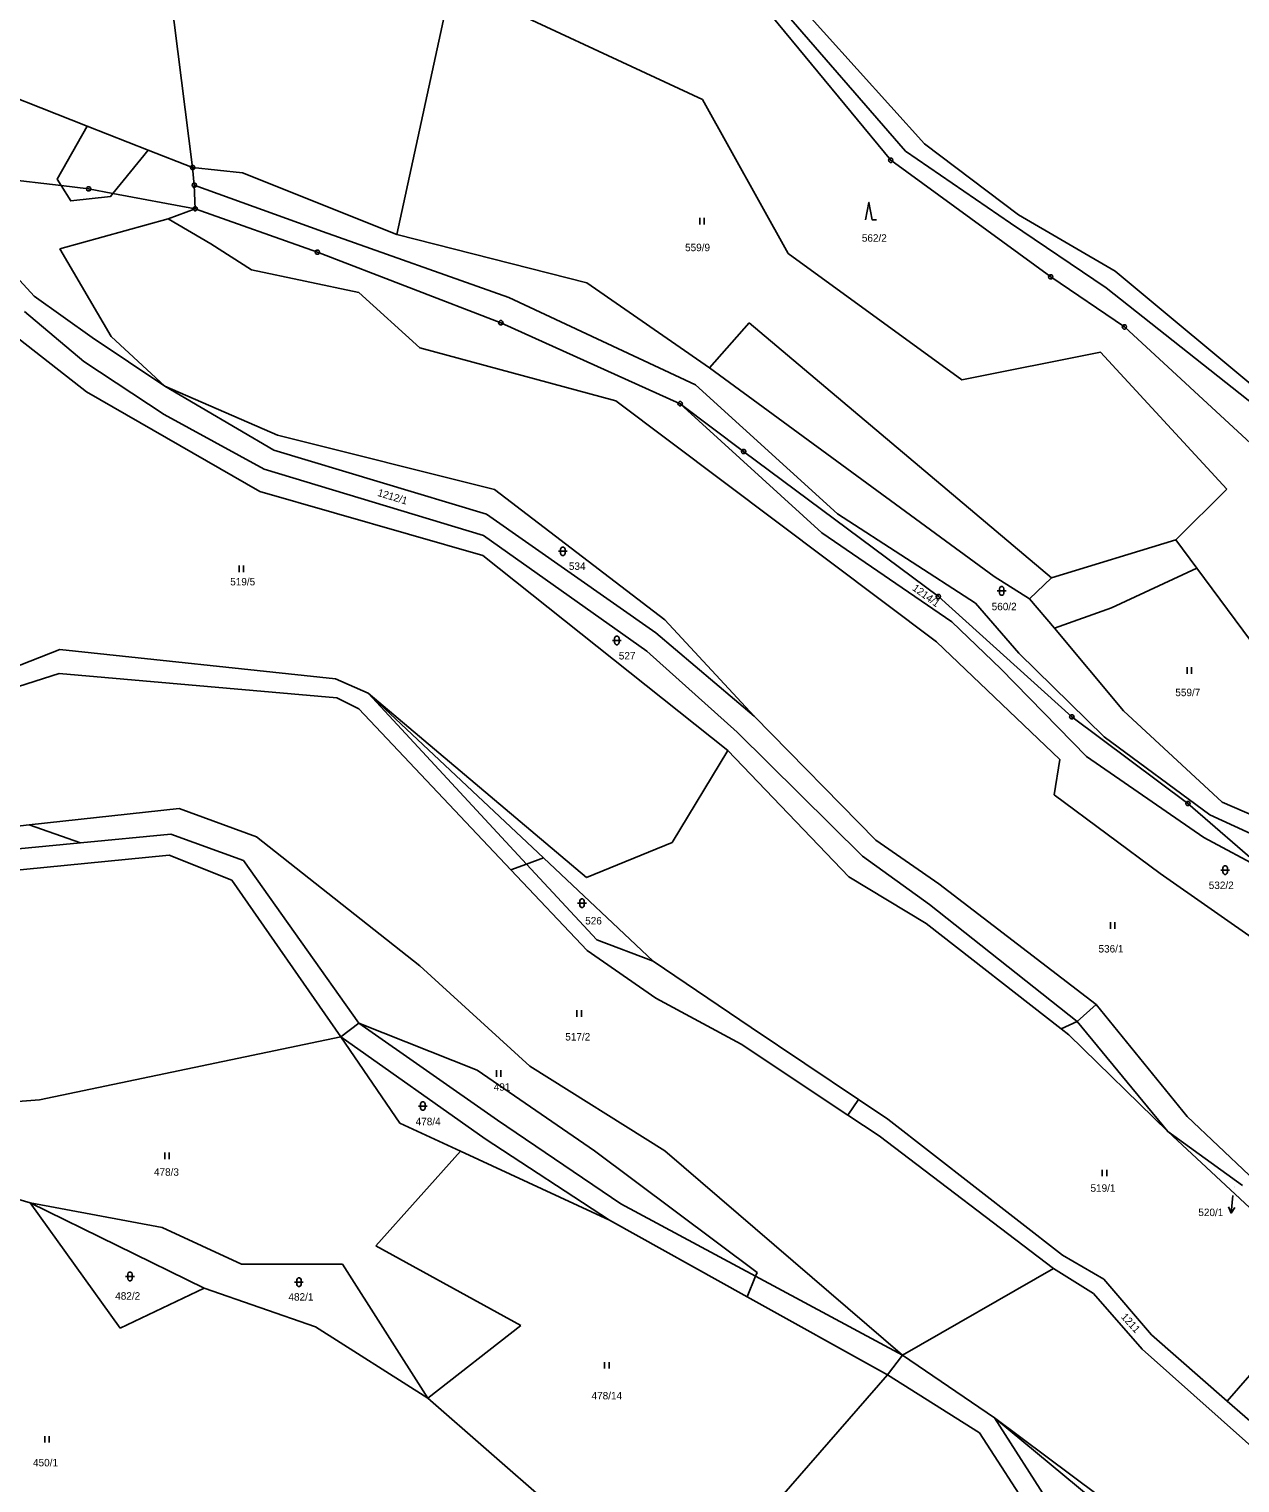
# Model space of a CAD drawing. Extents: x -694465 to -690527, y -983694 to -978978.
# Drawn here: x -692282.7 to -692006.8, y -980652.4 to -980321 of the extents above; entities that cross this region are included whole.
import ezdxf

# ---------------------------------------------------------------- set-up
doc = ezdxf.new("R2010")
doc.units = 0
for name, color, linetype in [('Vrstva 1', 7, 'Continuous'), ('Vrstva 16', 7, 'Continuous'), ('Vrstva 18', 7, 'Continuous'), ('Vrstva 24', 7, 'Continuous'), ('Vrstva 25', 7, 'Continuous'), ('Vrstva 29', 7, 'Continuous')]:
    doc.layers.add(name, color=color, linetype=linetype)

msp = doc.modelspace()

# ---------------------------------------------------------------- linework, layer by layer
at = {"layer": 'Vrstva 1'}
for points in [[(-692255.61, -980272.6), (-692245.44, -980352.57)], [(-692198.9, -980367.8), (-692186.48, -980310.42)], [(-692186.48, -980310.42), (-692129.25, -980337.09)], [(-692078.66, -980347.21), (-692109.38, -980313.07)], [(-692111.69, -980315.9), (-692083.02, -980348.87)], [(-692113.46, -980318.07), (-692086.38, -980350.92)], [(-692297.6, -980332.03), (-692269.458, -980343.112)], [(-692129.25, -980337.09), (-692109.76, -980372.17)], [(-692275.418, -980356.701), (-692276.329, -980355.258), (-692269.458, -980343.112)], [(-692269.458, -980343.112), (-692255.57, -980348.581)], [(-692057.28, -980363.37), (-692078.66, -980347.21)], [(-692255.57, -980348.581), (-692263.601, -980358.471)], [(-692255.57, -980348.581), (-692245.44, -980352.57)], [(-692083.02, -980348.87), (-692059.09, -980365.25)], [(-692275.418, -980356.701), (-692301.762, -980353.596)], [(-692245.44, -980352.57), (-692245.06, -980356.58)], [(-692234.11, -980353.8), (-692245.44, -980352.57)], [(-692198.9, -980367.8), (-692234.11, -980353.8)], [(-692086.38, -980350.92), (-692049.94, -980377.47)], [(-692269.15, -980357.44), (-692275.418, -980356.701)], [(-692263.601, -980358.471), (-692264.15, -980359.147), (-692273.22, -980360.184), (-692275.418, -980356.701)], [(-692245.06, -980356.58), (-692244.87, -980361.95)], [(-692215.86, -980367.17), (-692245.06, -980356.58)], [(-692263.601, -980358.471), (-692269.15, -980357.44)], [(-692244.87, -980361.95), (-692263.601, -980358.471)], [(-692244.87, -980361.95), (-692251.01, -980364.28)], [(-692244.87, -980361.95), (-692217.01, -980371.86)], [(-692035.26, -980376.2), (-692057.28, -980363.37)], [(-692281.53, -980381.9), (-692297.44, -980364.66)], [(-692275.67, -980371.08), (-692251.01, -980364.28)], [(-692251.01, -980364.28), (-692241.3, -980369.94)], [(-692173.4, -980382.22), (-692215.86, -980367.17)], [(-692059.09, -980365.25), (-692037.27, -980379.99)], [(-692241.3, -980369.94), (-692232, -980375.92)], [(-692155.63, -980378.87), (-692198.9, -980367.8)], [(-692263.98, -980391.1), (-692275.67, -980371.08)], [(-692217.01, -980371.86), (-692175.22, -980387.94)], [(-692109.76, -980372.17), (-692070.19, -980400.99)], [(-692232, -980375.92), (-692207.55, -980381.04)], [(-691999.78, -980405.72), (-692035.26, -980376.2)], [(-692299.74, -980380.12), (-692269.65, -980403.69)], [(-692127.68, -980398.23), (-692155.63, -980378.87)], [(-692049.94, -980377.47), (-692033.14, -980388.9)], [(-692037.27, -980379.99), (-692001.68, -980408.16)], [(-692268.31, -980391.32), (-692281.53, -980381.9)], [(-692207.55, -980381.04), (-692193.68, -980393.67)], [(-692130.89, -980402.07), (-692173.4, -980382.22)], [(-692283.77, -980385.37), (-692270.2, -980396.8)], [(-692175.22, -980387.94), (-692134.36, -980406.39)], [(-692127.68, -980398.23), (-692118.62, -980387.96)], [(-692118.62, -980387.96), (-692049.74, -980446.09)], [(-692033.14, -980388.9), (-691960.68, -980455.82)], [(-692251.77, -980402.42), (-692268.31, -980391.32)], [(-692251.77, -980402.42), (-692263.98, -980391.1)], [(-692193.68, -980393.67), (-692148.99, -980405.74)], [(-692270.2, -980396.8), (-692251.92, -980408.89)], [(-692070.19, -980400.99), (-692038.58, -980394.68)], [(-692038.58, -980394.68), (-692009.79, -980425.89)], [(-692062.86, -980445.78), (-692127.68, -980398.23)], [(-692269.65, -980403.69), (-692230.17, -980426.43)], [(-692226.1, -980413.56), (-692251.77, -980402.42)], [(-692226.98, -980416.98), (-692251.77, -980402.42)], [(-692098.54, -980431.53), (-692130.89, -980402.07)], [(-692148.99, -980405.74), (-692075.95, -980460.68)], [(-692134.36, -980406.39), (-692102.09, -980435.85)], [(-692119.91, -980417.3), (-692134.36, -980406.39)], [(-692251.92, -980408.89), (-692229.17, -980421.33)], [(-692176.69, -980425.98), (-692226.1, -980413.56)], [(-692178.51, -980431.61), (-692226.98, -980416.98)], [(-692075.54, -980450.36), (-692119.91, -980417.3)], [(-692229.17, -980421.33), (-692179.18, -980436.4)], [(-692230.17, -980426.43), (-692179.29, -980441.03)], [(-692137.86, -980455.66), (-692176.69, -980425.98)], [(-692009.79, -980425.89), (-692021.44, -980437.46)], [(-692139.93, -980458.65), (-692178.51, -980431.61)], [(-692067.09, -980451.85), (-692098.54, -980431.53)], [(-692179.18, -980436.4), (-692141.95, -980462.76)], [(-692102.09, -980435.85), (-692072.48, -980456.12)], [(-692049.74, -980446.09), (-692021.44, -980437.46)], [(-692021.44, -980437.46), (-692016.662, -980443.902)], [(-692179.29, -980441.03), (-692123.53, -980485.42)], [(-692054.74, -980450.85), (-692062.86, -980445.78)], [(-692049.74, -980446.09), (-692054.74, -980450.85)], [(-692016.662, -980443.902), (-692036.061, -980452.914), (-692049.101, -980457.574)], [(-692016.662, -980443.902), (-691981.74, -980490.99)], [(-692045.13, -980477.75), (-692075.54, -980450.36)], [(-692057.2, -980463.27), (-692067.09, -980451.85)], [(-692049.101, -980457.574), (-692054.74, -980450.85)], [(-692117.5, -980477.64), (-692137.86, -980455.66)], [(-692072.48, -980456.12), (-692061.29, -980466.85)], [(-692117.5, -980477.64), (-692139.93, -980458.65)], [(-692033.34, -980476.37), (-692049.101, -980457.574)], [(-692275.7, -980462.41), (-692298.185, -980471.192)], [(-692212.87, -980469.13), (-692275.7, -980462.41)], [(-692141.95, -980462.76), (-692121.35, -980481.23)], [(-692075.95, -980460.68), (-692047.85, -980487.48)], [(-692037.73, -980482.35), (-692057.2, -980463.27)], [(-692301.8, -980476.13), (-692275.83, -980467.85)], [(-692275.83, -980467.85), (-692212.57, -980473.46)], [(-692205.42, -980472.34), (-692212.87, -980469.13)], [(-692061.29, -980466.85), (-692041.76, -980486.82)], [(-692155.68, -980514.35), (-692205.42, -980472.34)], [(-692165.528, -980509.89), (-692205.42, -980472.34)], [(-692205.42, -980472.34), (-692169.355, -980511.301)], [(-692212.57, -980473.46), (-692207.59, -980475.97)], [(-692207.59, -980475.97), (-692172.912, -980512.613)], [(-692010.87, -980497.2), (-692033.34, -980476.37)], [(-692089.76, -980505.87), (-692117.5, -980477.64)], [(-692018.69, -980497.5), (-692045.13, -980477.75)], [(-692121.35, -980481.23), (-692092.81, -980509.48)], [(-692013.66, -980500.1), (-692037.73, -980482.35)], [(-692123.53, -980485.42), (-692136.2, -980506.4)], [(-692123.53, -980485.42), (-692095.96, -980514.2)], [(-692047.85, -980487.48), (-692049.17, -980495.52)], [(-692041.76, -980486.82), (-692015.06, -980505.27)], [(-692049.17, -980495.52), (-692025.02, -980513.44)], [(-692248.49, -980498.65), (-692282.676, -980502.394)], [(-692230.91, -980505.12), (-692248.49, -980498.65)], [(-692001.19, -980512.68), (-692018.69, -980497.5)], [(-691982.59, -980509.45), (-692010.87, -980497.2)], [(-692282.676, -980502.394), (-692292.04, -980503.42)], [(-692282.676, -980502.394), (-692271.019, -980506.477)], [(-691991.18, -980510.45), (-692013.66, -980500.1)], [(-692250.43, -980504.5), (-692271.019, -980506.477)], [(-692233.88, -980510.47), (-692250.43, -980504.5)], [(-692193.71, -980534.52), (-692230.91, -980505.12)], [(-692136.2, -980506.4), (-692155.68, -980514.35)], [(-692075.43, -980515.8), (-692089.76, -980505.87)], [(-692015.06, -980505.27), (-692001.19, -980512.68)], [(-692325.77, -980516.67), (-692250.82, -980509.29)], [(-692271.019, -980506.477), (-692325.62, -980511.72)], [(-692250.82, -980509.29), (-692236.51, -980515.02)], [(-692092.81, -980509.48), (-692077.55, -980520.55)], [(-692207.55, -980547.55), (-692233.88, -980510.47)], [(-692169.355, -980511.301), (-692172.912, -980512.613)], [(-692172.912, -980512.613), (-692155.52, -980530.99)], [(-692165.528, -980509.89), (-692169.355, -980511.301)], [(-692169.355, -980511.301), (-692153.38, -980528.56)], [(-692140.53, -980533.42), (-692165.528, -980509.89)], [(-692236.51, -980515.02), (-692211.7, -980550.66)], [(-692095.96, -980514.2), (-692078.29, -980524.85)], [(-692039.59, -980543.33), (-692075.43, -980515.8)], [(-692025.02, -980513.44), (-692001.777, -980529.752)], [(-692077.55, -980520.55), (-692043.93, -980547.23)], [(-692078.29, -980524.85), (-692047.582, -980548.868)], [(-692153.38, -980528.56), (-692140.53, -980533.42)], [(-692155.52, -980530.99), (-692139.93, -980541.91)], [(-692168.64, -980557.4), (-692193.71, -980534.52)], [(-692118.16, -980548.57), (-692140.53, -980533.42)], [(-692139.93, -980541.91), (-692120.49, -980552.35)], [(-692043.93, -980547.23), (-692039.59, -980543.33)], [(-692018.83, -980568.84), (-692039.59, -980543.33)], [(-692211.7, -980550.66), (-692207.55, -980547.55)], [(-692175.98, -980569.71), (-692207.55, -980547.55)], [(-692207.55, -980547.55), (-692180.6, -980558.257), (-692153.909, -980576.667), (-692116.853, -980604.411), (-692117.193, -980605.245)], [(-692093.739, -980564.952), (-692118.16, -980548.57)], [(-692043.93, -980547.23), (-692047.582, -980548.868)], [(-692047.582, -980548.868), (-692045.84, -980550.23)], [(-692023.24, -980572.26), (-692043.93, -980547.23)], [(-692280.37, -980565.05), (-692211.7, -980550.66)], [(-692211.7, -980550.66), (-692198.25, -980570.4)], [(-692211.7, -980550.66), (-692178.81, -980573.97)], [(-692120.49, -980552.35), (-692096.127, -980568.535)], [(-692045.84, -980550.23), (-692023.24, -980572.26)], [(-692137.89, -980576.67), (-692168.64, -980557.4)], [(-692329.18, -980568.78), (-692280.37, -980565.05)], [(-692093.739, -980564.952), (-692096.127, -980568.535)], [(-692087.05, -980569.44), (-692093.739, -980564.952)], [(-692096.127, -980568.535), (-692089.06, -980573.23)], [(-692004.74, -980582.2), (-692018.83, -980568.84)], [(-692198.25, -980570.4), (-692184.39, -980576.72)], [(-692147.86, -980588.75), (-692175.98, -980569.71)], [(-692047.29, -980600.42), (-692087.05, -980569.44)], [(-692023.24, -980572.26), (-692003.51, -980590.63)], [(-692023.24, -980572.26), (-692006.22, -980584.6)], [(-692178.81, -980573.97), (-692150.43, -980592.45)], [(-692089.06, -980573.23), (-692049.28, -980603.49)], [(-692282.48, -980588.5), (-692324.37, -980576.21)], [(-692184.39, -980576.72), (-692203.73, -980598.35)], [(-692184.39, -980576.72), (-692150.43, -980592.45)], [(-692083.7, -980623.26), (-692137.89, -980576.67)], [(-692252.38, -980594.17), (-692282.48, -980588.5)], [(-692282.48, -980588.5), (-692261.99, -980617.06)], [(-692242.81, -980607.99), (-692282.48, -980588.5)], [(-692117.193, -980605.245), (-692147.86, -980588.75)], [(-692150.43, -980592.45), (-692119.092, -980609.91)], [(-692234.31, -980602.5), (-692252.38, -980594.17)], [(-692203.73, -980598.35), (-692170.7, -980616.46)], [(-692037.81, -980605.92), (-692047.29, -980600.42)], [(-692211.32, -980602.51), (-692234.31, -980602.5)], [(-692191.87, -980633.04), (-692211.32, -980602.51)], [(-692117.193, -980605.245), (-692119.092, -980609.91)], [(-692083.7, -980623.26), (-692117.193, -980605.245)], [(-692083.7, -980623.26), (-692049.28, -980603.49)], [(-692049.28, -980603.49), (-692040.21, -980609.22)], [(-691983.92, -980604.089), (-692009.701, -980633.706)], [(-692261.99, -980617.06), (-692242.81, -980607.99)], [(-692242.81, -980607.99), (-692217.46, -980616.79)], [(-692026.99, -980618.64), (-692037.81, -980605.92)], [(-692119.092, -980609.91), (-692087.09, -980627.74)], [(-692040.21, -980609.22), (-692029.07, -980621.87)], [(-692217.46, -980616.79), (-692191.87, -980633.04)], [(-692170.7, -980616.46), (-692191.87, -980633.04)], [(-692009.701, -980633.706), (-692026.99, -980618.64)], [(-692029.07, -980621.87), (-691999.37, -980648.39)], [(-692083.7, -980623.26), (-692087.09, -980627.74)], [(-692062.75, -980637.5), (-692083.7, -980623.26)], [(-692120.51, -980666.08), (-692087.09, -980627.74)], [(-692087.09, -980627.74), (-692066.19, -980640.94)], [(-692191.87, -980633.04), (-692136.25, -980681.64)], [(-691997.67, -980644.19), (-692009.701, -980633.706)], [(-692021.39, -980668.44), (-692062.75, -980637.5)], [(-692062.75, -980637.5), (-692049.94, -980657.54)], [(-692062.75, -980637.5), (-692037.42, -980658.594)], [(-692066.19, -980640.94), (-692053.76, -980660.1)]]:
    msp.add_lwpolyline(points, dxfattribs=at)
at = {"layer": 'Vrstva 24'}
for points in [[(-692086.226, -980350.444), (-692085.976, -980350.626), (-692085.88, -980350.92), (-692085.976, -980351.214), (-692086.226, -980351.396), (-692086.534, -980351.396), (-692086.784, -980351.214), (-692086.88, -980350.92), (-692086.784, -980350.626), (-692086.534, -980350.444)], [(-692245.286, -980352.094), (-692245.036, -980352.276), (-692244.94, -980352.57), (-692245.036, -980352.864), (-692245.286, -980353.046), (-692245.594, -980353.046), (-692245.844, -980352.864), (-692245.94, -980352.57), (-692245.844, -980352.276), (-692245.594, -980352.094)], [(-692268.996, -980356.964), (-692268.746, -980357.146), (-692268.65, -980357.44), (-692268.746, -980357.734), (-692268.996, -980357.916), (-692269.304, -980357.916), (-692269.554, -980357.734), (-692269.65, -980357.44), (-692269.554, -980357.146), (-692269.304, -980356.964)], [(-692244.906, -980356.104), (-692244.656, -980356.286), (-692244.56, -980356.58), (-692244.656, -980356.874), (-692244.906, -980357.056), (-692245.214, -980357.056), (-692245.464, -980356.874), (-692245.56, -980356.58), (-692245.464, -980356.286), (-692245.214, -980356.104)], [(-692244.716, -980361.474), (-692244.466, -980361.656), (-692244.37, -980361.95), (-692244.466, -980362.244), (-692244.716, -980362.426), (-692245.024, -980362.426), (-692245.274, -980362.244), (-692245.37, -980361.95), (-692245.274, -980361.656), (-692245.024, -980361.474)], [(-692216.856, -980371.384), (-692216.606, -980371.566), (-692216.51, -980371.86), (-692216.606, -980372.154), (-692216.856, -980372.336), (-692217.164, -980372.336), (-692217.414, -980372.154), (-692217.51, -980371.86), (-692217.414, -980371.566), (-692217.164, -980371.384)], [(-692049.786, -980376.994), (-692049.536, -980377.176), (-692049.44, -980377.47), (-692049.536, -980377.764), (-692049.786, -980377.946), (-692050.094, -980377.946), (-692050.344, -980377.764), (-692050.44, -980377.47), (-692050.344, -980377.176), (-692050.094, -980376.994)], [(-692175.066, -980387.464), (-692174.816, -980387.646), (-692174.72, -980387.94), (-692174.816, -980388.234), (-692175.066, -980388.416), (-692175.374, -980388.416), (-692175.624, -980388.234), (-692175.72, -980387.94), (-692175.624, -980387.646), (-692175.374, -980387.464)], [(-692032.986, -980388.424), (-692032.736, -980388.606), (-692032.64, -980388.9), (-692032.736, -980389.194), (-692032.986, -980389.376), (-692033.294, -980389.376), (-692033.544, -980389.194), (-692033.64, -980388.9), (-692033.544, -980388.606), (-692033.294, -980388.424)], [(-692134.206, -980405.914), (-692133.956, -980406.096), (-692133.86, -980406.39), (-692133.956, -980406.684), (-692134.206, -980406.866), (-692134.514, -980406.866), (-692134.764, -980406.684), (-692134.86, -980406.39), (-692134.764, -980406.096), (-692134.514, -980405.914)], [(-692119.756, -980416.824), (-692119.506, -980417.006), (-692119.41, -980417.3), (-692119.506, -980417.594), (-692119.756, -980417.776), (-692120.064, -980417.776), (-692120.314, -980417.594), (-692120.41, -980417.3), (-692120.314, -980417.006), (-692120.064, -980416.824)], [(-692075.386, -980449.884), (-692075.136, -980450.066), (-692075.04, -980450.36), (-692075.136, -980450.654), (-692075.386, -980450.836), (-692075.694, -980450.836), (-692075.944, -980450.654), (-692076.04, -980450.36), (-692075.944, -980450.066), (-692075.694, -980449.884)], [(-692044.976, -980477.274), (-692044.726, -980477.456), (-692044.63, -980477.75), (-692044.726, -980478.044), (-692044.976, -980478.226), (-692045.284, -980478.226), (-692045.534, -980478.044), (-692045.63, -980477.75), (-692045.534, -980477.456), (-692045.284, -980477.274)], [(-692018.536, -980497.024), (-692018.286, -980497.206), (-692018.19, -980497.5), (-692018.286, -980497.794), (-692018.536, -980497.976), (-692018.844, -980497.976), (-692019.094, -980497.794), (-692019.19, -980497.5), (-692019.094, -980497.206), (-692018.844, -980497.024)]]:
    msp.add_lwpolyline(points, close=True, dxfattribs=at)
for points in [[(-692245.559, -980352.57), (-692245.32, -980352.57)], [(-692086.499, -980350.92), (-692086.26, -980350.92)], [(-692245.179, -980356.58), (-692244.94, -980356.58)], [(-692269.269, -980357.44), (-692269.03, -980357.44)], [(-692244.989, -980361.95), (-692244.75, -980361.95)], [(-692217.129, -980371.86), (-692216.89, -980371.86)], [(-692050.059, -980377.47), (-692049.82, -980377.47)], [(-692175.339, -980387.94), (-692175.1, -980387.94)], [(-692033.259, -980388.9), (-692033.02, -980388.9)], [(-692134.479, -980406.39), (-692134.24, -980406.39)], [(-692120.029, -980417.3), (-692119.79, -980417.3)], [(-692075.659, -980450.36), (-692075.42, -980450.36)], [(-692045.249, -980477.75), (-692045.01, -980477.75)], [(-692018.809, -980497.5), (-692018.57, -980497.5)]]:
    msp.add_lwpolyline(points, dxfattribs=at)
at = {"layer": 'Vrstva 25'}
for points in [[(-692092.11, -980364.52), (-692091.36, -980360.52), (-692090.61, -980364.52), (-692089.61, -980364.52)], [(-692129.86, -980364.02), (-692129.86, -980365.52)], [(-692128.86, -980365.52), (-692128.86, -980364.02)], [(-692162.1, -980440.04), (-692160.1, -980440.04)], [(-692234.88, -980443.31), (-692234.88, -980444.81)], [(-692233.88, -980444.81), (-692233.88, -980443.31)], [(-692062.11, -980449.07), (-692060.11, -980449.07)], [(-692149.8, -980460.35), (-692147.8, -980460.35)], [(-692018.88, -980466.47), (-692018.88, -980467.97)], [(-692017.88, -980467.97), (-692017.88, -980466.47)], [(-692011.2, -980512.69), (-692009.2, -980512.69)], [(-692157.72, -980520.23), (-692155.72, -980520.23)], [(-692036.33, -980524.57), (-692036.33, -980526.07)], [(-692035.33, -980526.07), (-692035.33, -980524.57)], [(-692157.88, -980544.63), (-692157.88, -980546.13)], [(-692156.88, -980546.13), (-692156.88, -980544.63)], [(-692176.21, -980558.32), (-692176.21, -980559.82)], [(-692175.21, -980559.82), (-692175.21, -980558.32)], [(-692194, -980566.46), (-692192, -980566.46)], [(-692251.79, -980577.07), (-692251.79, -980578.57)], [(-692250.79, -980578.57), (-692250.79, -980577.07)], [(-692038.19, -980580.97), (-692038.19, -980582.47)], [(-692037.19, -980582.47), (-692037.19, -980580.97)], [(-692260.72, -980605.3), (-692258.72, -980605.3)], [(-692222.23, -980606.6), (-692220.23, -980606.6)], [(-692151.58, -980624.8), (-692151.58, -980626.3)], [(-692150.58, -980626.3), (-692150.58, -980624.8)], [(-692279.15, -980641.68), (-692279.15, -980643.18)], [(-692278.15, -980643.18), (-692278.15, -980641.68)]]:
    msp.add_lwpolyline(points, dxfattribs=at)
for points in [[(-692161.6, -980439.54), (-692161.505, -980439.246), (-692161.255, -980439.064), (-692160.945, -980439.064), (-692160.695, -980439.246), (-692160.6, -980439.54), (-692160.6, -980440.54), (-692160.695, -980440.834), (-692160.945, -980441.016), (-692161.255, -980441.016), (-692161.505, -980440.834), (-692161.6, -980440.54)], [(-692061.61, -980448.57), (-692061.515, -980448.276), (-692061.265, -980448.094), (-692060.955, -980448.094), (-692060.705, -980448.276), (-692060.61, -980448.57), (-692060.61, -980449.57), (-692060.705, -980449.864), (-692060.955, -980450.046), (-692061.265, -980450.046), (-692061.515, -980449.864), (-692061.61, -980449.57)], [(-692149.3, -980459.85), (-692149.205, -980459.556), (-692148.955, -980459.374), (-692148.645, -980459.374), (-692148.395, -980459.556), (-692148.3, -980459.85), (-692148.3, -980460.85), (-692148.395, -980461.144), (-692148.645, -980461.326), (-692148.955, -980461.326), (-692149.205, -980461.144), (-692149.3, -980460.85)], [(-692010.7, -980512.19), (-692010.605, -980511.896), (-692010.355, -980511.714), (-692010.045, -980511.714), (-692009.795, -980511.896), (-692009.7, -980512.19), (-692009.7, -980513.19), (-692009.795, -980513.484), (-692010.045, -980513.666), (-692010.355, -980513.666), (-692010.605, -980513.484), (-692010.7, -980513.19)], [(-692157.22, -980519.73), (-692157.125, -980519.436), (-692156.875, -980519.254), (-692156.565, -980519.254), (-692156.315, -980519.436), (-692156.22, -980519.73), (-692156.22, -980520.73), (-692156.315, -980521.024), (-692156.565, -980521.206), (-692156.875, -980521.206), (-692157.125, -980521.024), (-692157.22, -980520.73)], [(-692193.5, -980565.96), (-692193.405, -980565.666), (-692193.155, -980565.484), (-692192.845, -980565.484), (-692192.595, -980565.666), (-692192.5, -980565.96), (-692192.5, -980566.96), (-692192.595, -980567.254), (-692192.845, -980567.436), (-692193.155, -980567.436), (-692193.405, -980567.254), (-692193.5, -980566.96)], [(-692260.22, -980604.8), (-692260.125, -980604.506), (-692259.875, -980604.324), (-692259.565, -980604.324), (-692259.315, -980604.506), (-692259.22, -980604.8), (-692259.22, -980605.8), (-692259.315, -980606.094), (-692259.565, -980606.276), (-692259.875, -980606.276), (-692260.125, -980606.094), (-692260.22, -980605.8)], [(-692221.73, -980606.1), (-692221.635, -980605.806), (-692221.385, -980605.624), (-692221.075, -980605.624), (-692220.825, -980605.806), (-692220.73, -980606.1), (-692220.73, -980607.1), (-692220.825, -980607.394), (-692221.075, -980607.576), (-692221.385, -980607.576), (-692221.635, -980607.394), (-692221.73, -980607.1)]]:
    msp.add_lwpolyline(points, close=True, dxfattribs=at)
at = {"layer": 'Vrstva 29'}
for points in [[(-692008.44, -980586.86), (-692008.846, -980590.839), (-692007.968, -980589.622)], [(-692009.46, -980589.47), (-692008.846, -980590.839)]]:
    msp.add_lwpolyline(points, dxfattribs=at)

# ---------------------------------------------------------------- texts
at = {"layer": 'Vrstva 16'}
msp.add_text('520/1', height=1.7, dxfattribs=at).set_placement((-692016.305, -980591.54))
at = {"layer": 'Vrstva 18'}
for s, height, p in [('559/9', 1.7, (-692133.247, -980371.64)), ('562/2', 1.7, (-692092.973, -980369.48)), ('534', 1.7, (-692159.718, -980444.27)), ('519/5', 1.7, (-692236.883, -980447.81)), ('560/2', 1.7, (-692063.39, -980453.47)), ('527', 1.7, (-692148.345, -980464.69)), ('559/7', 1.7, (-692021.547, -980473.05)), ('532/2', 1.7, (-692013.934, -980517)), ('526', 1.7, (-692156.005, -980525.08)), ('536/1', 1.7, (-692039.049, -980531.47)), ('517/2', 1.7, (-692160.546, -980551.53)), ('491', 1.7, (-692176.846, -980562.97)), ('478/4', 1.7, (-692194.63, -980570.84)), ('478/3', 1.7, (-692254.257, -980582.35)), ('519/1', 1.7, (-692040.874, -980586)), ('520/1', 0.2, (-692008.212, -980584.95)), ('482/2', 1.7, (-692263.083, -980610.59)), ('482/1', 1.7, (-692223.613, -980610.81)), ('478/14', 1.7, (-692154.551, -980633.32)), ('450/1', 1.7, (-692281.809, -980648.58))]:
    msp.add_text(s, height=height, dxfattribs=at).set_placement(p)
for s, rotation, p in [('1212/1', 342.91524, (-692203.455, -980427.375)), ('1214/1', 324.00763, (-692081.622, -980448.761)), ('1211', 312.31929, (-692034.036, -980614.603))]:
    msp.add_text(s, height=1.7, rotation=rotation, dxfattribs=at).set_placement(p)

doc.saveas('drawing.dxf')
